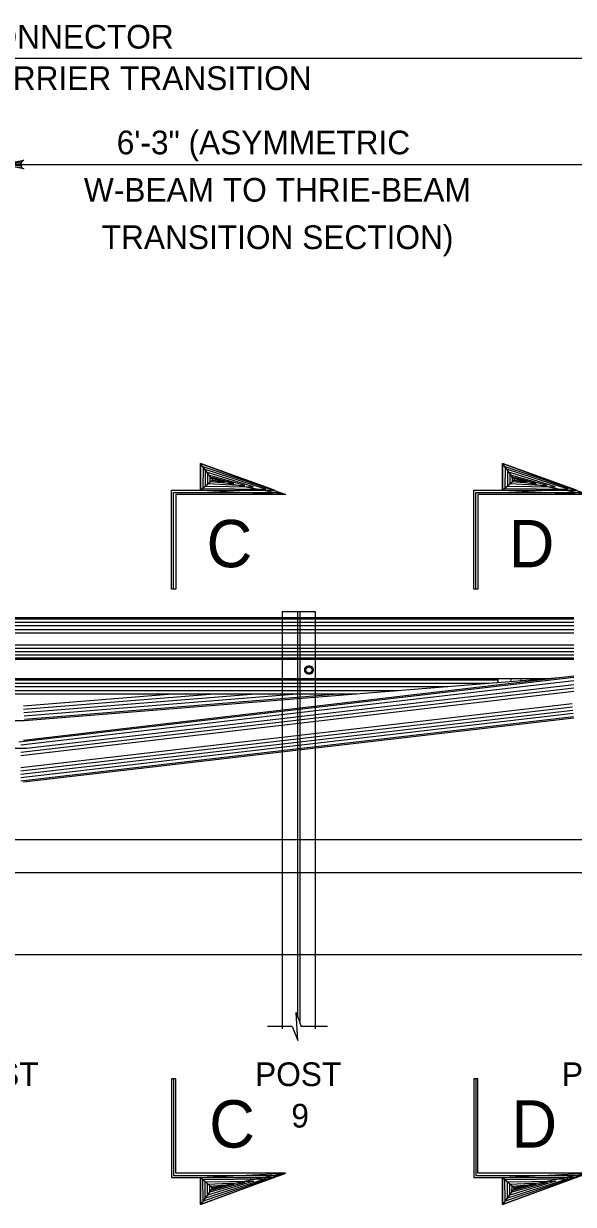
# Model space of a CAD drawing. Extents: x 632007860 to 635435983, y 295418622 to 297794622.
# Drawn here: x 632300568 to 632370240, y 297476256 to 297625805 of the extents above; entities that cross this region are included whole.
import ezdxf

# ---------------------------------------------------------------- set-up
doc = ezdxf.new("R2010")
doc.units = 0
for name, color, linetype in [('S-ABUT', 7, 'Continuous'), ('S-DETL-DIMS', 7, 'Continuous'), ('S-DETL-T120', 7, 'Continuous'), ('S-DETL-T240', 7, 'Continuous'), ('S-GRND-MAJR', 7, 'Continuous'), ('S-STEL', 7, 'Continuous')]:
    doc.layers.add(name, color=color, linetype=linetype)

msp = doc.modelspace()

# ---------------------------------------------------------------- linework, layer by layer
at = {"layer": 'S-ABUT'}
for p, q in [((632073885, 297522477), (632422268, 297522477)), ((632073885, 297507895), (632422268, 297507895))]:
    msp.add_line(p, q, dxfattribs=at)
at = {"layer": 'S-DETL-DIMS'}
for p, q in [((632051871, 297621440), (632532033, 297621440)), ((632063630, 297607945), (632529494, 297607945)), ((632334587, 297498789), (632331461, 297498789)), ((632339087, 297498789), (632335758, 297498789))]:
    msp.add_line(p, q, dxfattribs=at)
for points in [[(632297670, 297607945), (632300583, 297608491), (632300358, 297608336), (632300242, 297608140), (632300209, 297607945), (632300242, 297607750), (632300358, 297607555), (632300583, 297607399), (632297670, 297607945), (632300358, 297607555), (632300242, 297607750), (632297670, 297607945), (632300209, 297607945), (632300242, 297608140), (632297670, 297607945), (632300358, 297608336)], [(632319584, 297554196), (632319584, 297566435), (632333059, 297566435), (632333775, 297566174), (632319844, 297566174), (632319844, 297554196), (632319324, 297554196), (632319324, 297566695), (632332344, 297566695), (632322969, 297570107), (632322969, 297566695), (632333775, 297566174), (632323305, 297569689), (632323282, 297566946), (632331285, 297566855), (632323587, 297569327), (632323587, 297567239), (632329682, 297567149), (632323880, 297568955), (632323892, 297567555), (632328621, 297567318), (632324163, 297568560), (632324174, 297567815), (632327222, 297567567), (632324411, 297568300), (632324445, 297567984), (632326104, 297567792), (632324417, 297568144), (632322969, 297570107), (632322969, 297566695), (632324445, 297567984), (632333775, 297566174)], [(632372064, 297566174), (632358133, 297566174), (632358133, 297554196), (632357613, 297554196), (632357613, 297566695), (632370633, 297566695), (632361258, 297570107), (632361258, 297566695), (632372064, 297566174), (632361594, 297569689), (632361571, 297566946), (632369574, 297566855), (632361876, 297569327), (632361876, 297567239), (632367971, 297567149), (632362169, 297568955), (632362181, 297567555), (632366910, 297567318), (632362452, 297568560), (632362463, 297567815), (632365510, 297567567), (632362700, 297568300), (632362734, 297567984), (632364393, 297567792), (632362706, 297568144), (632361258, 297570107), (632361258, 297566695), (632362734, 297567984), (632372064, 297566174)], [(632357873, 297554196), (632357873, 297566435), (632371348, 297566435)], [(632334587, 297498789), (632335300, 297497032), (632335087, 297500547), (632335758, 297498789)], [(632319584, 297492167), (632319584, 297479928), (632333059, 297479928), (632333775, 297480189), (632319844, 297480189), (632319844, 297492167), (632319324, 297492167), (632319324, 297479668), (632332344, 297479668), (632322969, 297476256), (632322969, 297479668), (632333775, 297480189), (632323305, 297476675), (632323282, 297479418), (632331285, 297479508), (632323587, 297477036), (632323587, 297479124), (632329682, 297479214), (632323880, 297477408), (632323892, 297478808), (632328621, 297479045), (632324163, 297477804), (632324174, 297478549), (632327222, 297478797), (632324411, 297478063), (632324445, 297478379), (632326104, 297478571), (632324417, 297478219), (632322969, 297476256), (632322969, 297479668), (632324445, 297478379), (632333775, 297480189)], [(632372064, 297480189), (632358133, 297480189), (632358133, 297492167), (632357613, 297492167), (632357613, 297479668), (632370633, 297479668), (632361258, 297476256), (632361258, 297479668), (632372064, 297480189), (632361594, 297476675), (632361571, 297479418), (632369574, 297479508), (632361876, 297477036), (632361876, 297479124), (632367971, 297479214), (632362169, 297477408), (632362181, 297478808), (632366910, 297479045), (632362452, 297477804), (632362463, 297478549), (632365510, 297478797), (632362700, 297478063), (632362734, 297478379), (632364393, 297478571), (632362706, 297478219), (632361258, 297476256), (632361258, 297479668), (632362734, 297478379), (632372064, 297480189)], [(632357873, 297492167), (632357873, 297479928), (632371348, 297479928)]]:
    msp.add_lwpolyline(points, dxfattribs=at)
for points in [[(632319844, 297554196), (632319324, 297554196), (632319324, 297566695), (632322969, 297566695), (632322969, 297570107), (632333775, 297566174), (632319844, 297566174)], [(632358133, 297554196), (632357613, 297554196), (632357613, 297566695), (632361258, 297566695), (632361258, 297570107), (632372064, 297566174), (632358133, 297566174)], [(632319844, 297492167), (632319324, 297492167), (632319324, 297479668), (632322969, 297479668), (632322969, 297476256), (632333775, 297480189), (632319844, 297480189)], [(632358133, 297492167), (632357613, 297492167), (632357613, 297479668), (632361258, 297479668), (632361258, 297476256), (632372064, 297480189), (632358133, 297480189)]]:
    msp.add_lwpolyline(points, close=True, dxfattribs=at)
at = {"layer": 'S-GRND-MAJR'}
msp.add_line((632051871, 297518311), (632589160, 297518311), dxfattribs=at)
at = {"layer": 'S-STEL'}
for p, q in [((632333340, 297551360), (632337508, 297551360)), ((632333340, 297551360), (632333340, 297550318)), ((632335294, 297551360), (632335294, 297499921)), ((632335554, 297551360), (632335554, 297499410)), ((632337508, 297551360), (632337508, 297550318)), ((632051871, 297550601), (632370287, 297550601)), ((632051871, 297550433), (632370287, 297550433)), ((632051871, 297550011), (632370287, 297550011)), ((632051871, 297549590), (632370287, 297549590)), ((632333340, 297550318), (632333340, 297533578)), ((632337508, 297550318), (632337508, 297534062)), ((632051871, 297549084), (632370287, 297549084)), ((632051871, 297548662), (632370287, 297548662)), ((632051871, 297547145), (632370287, 297547145)), ((632051871, 297546723), (632370287, 297546723)), ((632051871, 297546302), (632370287, 297546302)), ((632051871, 297545880), (632370287, 297545880)), ((632051871, 297545459), (632370287, 297545459)), ((632051871, 297545328), (632370287, 297545290)), ((632300561, 297535041), (632370287, 297543182)), ((632336148, 297543942), (632336148, 297543934)), ((632336148, 297543942), (632336148, 297543934)), ((632336847, 297544408), (632336614, 297544408)), ((632336847, 297544408), (632336614, 297544408)), ((632336614, 297543468), (632336847, 297543468)), ((632336614, 297543468), (632336847, 297543468)), ((632337312, 297543934), (632337312, 297543942)), ((632337312, 297543934), (632337312, 297543942)), ((632051871, 297542846), (632366890, 297542846)), ((632051871, 297542677), (632360705, 297542677)), ((632051871, 297542256), (632359586, 297542256)), ((632051871, 297541834), (632354339, 297541834)), ((632299971, 297534843), (632370287, 297543014)), ((632300222, 297534450), (632370287, 297542592)), ((632300222, 297533523), (632370287, 297541665)), ((632300691, 297537524), (632368455, 297542968)), ((632300947, 297534029), (632370287, 297542086)), ((632051871, 297541328), (632348043, 297541328)), ((632051871, 297540907), (632342796, 297540907)), ((632300222, 297533102), (632370287, 297541243)), ((632300541, 297539388), (632319450, 297540907)), ((632300575, 297538969), (632324696, 297540907)), ((632300608, 297538550), (632329943, 297540907)), ((632300642, 297538131), (632335190, 297540907)), ((632300675, 297537712), (632340437, 297540907)), ((632300222, 297531584), (632370074, 297539701)), ((632300222, 297531162), (632370123, 297539285)), ((632300222, 297530741), (632370171, 297538869)), ((632051871, 297537524), (632300691, 297537524)), ((632300222, 297530319), (632370219, 297538453)), ((632300222, 297529898), (632370268, 297538037)), ((632300561, 297529769), (632370287, 297537871)), ((632051871, 297534029), (632300947, 297534029)), ((632333340, 297533578), (632333340, 297518028)), ((632337508, 297534062), (632337508, 297518028)), ((632333340, 297518028), (632333340, 297498506)), ((632337508, 297518028), (632337508, 297498506))]:
    msp.add_line(p, q, dxfattribs=at)
msp.add_circle((632336730, 297543938), 391, dxfattribs=at)
for centre, radius, start, end in [((632336614, 297543942), 466, 90, 180), ((632336614, 297543942), 466, 90, 180), ((632336614, 297543934), 466, 180, 270), ((632336614, 297543934), 466, 180, 270), ((632336847, 297543942), 466, 0, 90), ((632336847, 297543942), 466, 0, 90), ((632336847, 297543934), 466, 270, 360), ((632336847, 297543934), 466, 270, 360), ((632360460, 297542589), 261, 279.51241, 80.8982), ((632362161, 297542654), 195, 279.51241, 80.8982), ((632363460, 297542706), 140, 279.51241, 80.8982), ((632364820, 297542762), 85.8, 278.65289, 80.03868)]:
    msp.add_arc(centre, radius, start, end, dxfattribs=at)

# ---------------------------------------------------------------- texts
at = {"layer": 'S-DETL-T120'}
for s, height, p in [('39\'-4 3/4" TO END OF TERMINAL CONNECTOR', 2999.85, (632231364, 297622646)), ('PAY LIMIT FOR THRIE-BEAM GUIDE RAIL TO BRIDGE BARRIER TRANSITION', 2999.85, (632190866, 297617396)), (' 6\'-3" (ASYMMETRIC', 2999.85, (632311256, 297609252)), ('W-BEAM TO THRIE-BEAM', 2999.85, (632308209, 297603252)), ('TRANSITION SECTION)', 2999.85, (632310465, 297597252)), ('POST', 2999.8, (632291547, 297491238)), ('POST', 2999.8, (632329904, 297491238)), ('POST', 2999.8, (632368783, 297491238)), ('9', 3000, (632334498, 297485988))]:
    msp.add_text(s, height=height, dxfattribs=at).set_placement(p)
at = {"layer": 'S-DETL-T240'}
for s, p in [('C', (632323751, 297556947)), ('D', (632362040, 297556947)), ('C', (632324090, 297483446)), ('D', (632362379, 297483446))]:
    msp.add_text(s, height=6000, dxfattribs=at).set_placement(p)

doc.saveas('drawing.dxf')
